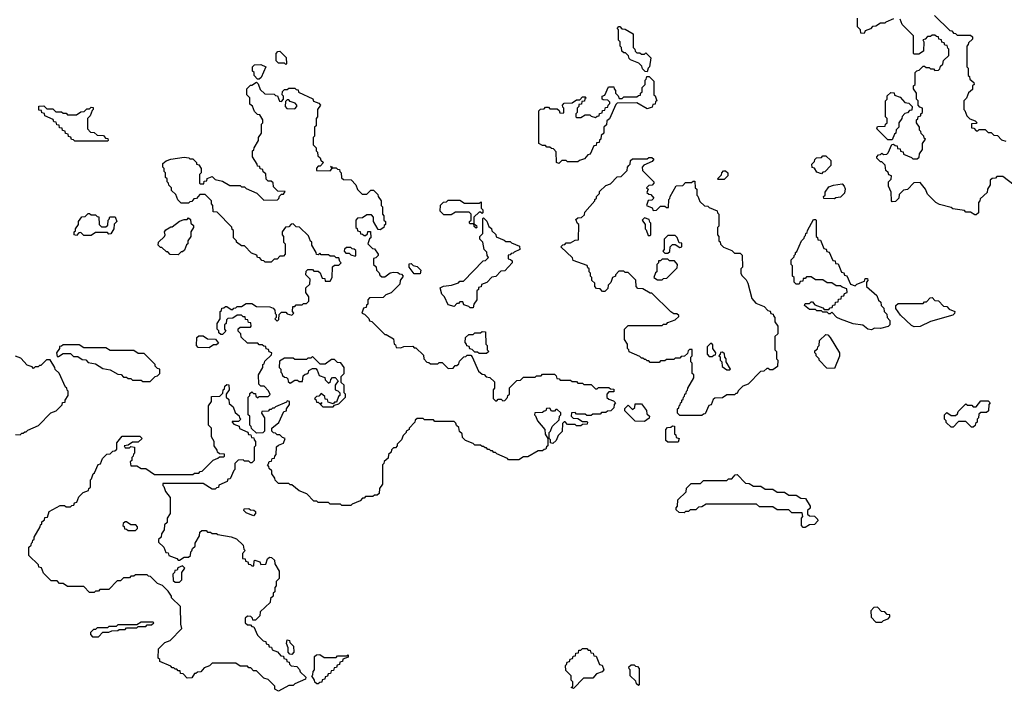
# Model space of a CAD drawing. Extents: x 2889633 to 3052318, y 540750 to 918690.
# Tile 377 of 656: x 2939061 to 2945735, y 789350 to 793904. Entities that reach past the tile are written whole.
import ezdxf

# ---------------------------------------------------------------- set-up
doc = ezdxf.new("R2010")
doc.units = 0

msp = doc.modelspace()

# ---------------------------------------------------------------- linework, layer by layer
at = {"layer": '0CON02XD'}
for points in [[(2944985, 793910), (2944931.7, 793888.3), (2944925, 793880), (2944895, 793880), (2944865, 793860), (2944841.7, 793858.3), (2944828.3, 793841.7), (2944791.7, 793828.3), (2944785, 793810), (2944761.7, 793811.7), (2944760, 793835), (2944740, 793855), (2944740, 793915)], [(2945545, 792580), (2945535, 792580), (2945505, 792600), (2945475, 792600), (2945465, 792610), (2945385, 792622.5), (2945375, 792630), (2945295, 792650), (2945270, 792665), (2945215, 792720), (2945200, 792755), (2945165, 792800), (2945121.7, 792798.3), (2945078.3, 792751.7), (2945051.7, 792748.3), (2945021.7, 792718.3), (2945020, 792695), (2944998.3, 792671.7), (2944975, 792670), (2944970, 792675), (2944967.5, 792735), (2944950, 792775), (2944950, 792805), (2944968.3, 792821.7), (2944970, 792845), (2944951.7, 792851.7), (2944948.3, 792868.3), (2944931.7, 792881.7), (2944928.3, 792918.3), (2944905, 792940), (2944895, 792940), (2944870, 792965), (2944870, 792975), (2944881.7, 792988.3), (2944895, 792990), (2944905, 793000), (2944915, 792990), (2944938.3, 792991.7), (2944948.3, 793001.7), (2944971.7, 793058.3), (2944985, 793060), (2944995, 793050), (2945008.3, 793048.3), (2945011.7, 793031.7), (2945028.3, 793028.3), (2945031.7, 793011.7), (2945048.3, 793008.3), (2945051.7, 792991.7), (2945105, 792970), (2945115, 792960), (2945145, 792960), (2945158.3, 792971.7), (2945160, 792995), (2945180, 793025), (2945180, 793065), (2945200, 793095), (2945191.7, 793101.7), (2945190, 793115), (2945171.7, 793131.7), (2945170, 793145), (2945160, 793155), (2945160, 793175), (2945140, 793205), (2945140, 793225), (2945148.3, 793231.7), (2945151.7, 793248.3), (2945168.3, 793251.7), (2945170, 793265), (2945180, 793275), (2945180, 793305), (2945161.7, 793311.7), (2945150, 793325), (2945150, 793355), (2945140, 793365), (2945140, 793405), (2945120, 793435), (2945120, 793455), (2945130, 793465), (2945130, 793545), (2945141.7, 793558.3), (2945158.3, 793561.7), (2945185, 793590), (2945195, 793590), (2945205, 793580), (2945225, 793580), (2945235, 793570), (2945255, 793570), (2945265, 793560), (2945288.3, 793561.7), (2945298.3, 793571.7), (2945301.7, 793588.3), (2945318.3, 793601.7), (2945321.7, 793628.3), (2945358.3, 793661.7), (2945360, 793705), (2945351.7, 793711.7), (2945348.3, 793728.3), (2945331.7, 793731.7), (2945328.3, 793748.3), (2945311.7, 793751.7), (2945308.3, 793768.3), (2945291.7, 793771.7), (2945288.3, 793788.3), (2945275, 793790), (2945265, 793800), (2945245, 793800), (2945235, 793790), (2945215, 793790), (2945198.3, 793771.7), (2945181.7, 793768.3), (2945190, 793755), (2945188.3, 793691.7), (2945155, 793670), (2945125, 793670), (2945120, 793675), (2945120, 793795), (2945041.7, 793871.7), (2945028.3, 793908.3)], [(2945261.7, 793931.7), (2945365, 793830), (2945378.3, 793828.3), (2945391.7, 793811.7), (2945405, 793810), (2945415, 793800), (2945505, 793800), (2945518.3, 793788.3), (2945518.3, 793771.7), (2945491.7, 793748.3), (2945490, 793735), (2945480, 793725), (2945480, 793585), (2945490, 793575), (2945490, 793525), (2945498.3, 793518.3), (2945501.7, 793501.7), (2945528.3, 793478.3), (2945530, 793465), (2945520, 793455), (2945518.3, 793431.7), (2945491.7, 793408.3), (2945478.3, 793371.7), (2945460, 793355), (2945460, 793295), (2945468.3, 793288.3), (2945481.7, 793251.7), (2945501.7, 793231.7), (2945538.3, 793218.3), (2945550, 793205), (2945545, 793200), (2945511.7, 793198.3), (2945511.7, 793171.7), (2945528.3, 793168.3), (2945545, 793150), (2945555, 793150), (2945565, 793160), (2945605, 793160), (2945625, 793140), (2945645, 793140), (2945665, 793120), (2945688.3, 793118.3), (2945715, 793090), (2945745, 793080)], [(2943315, 793550), (2943301.7, 793551.7), (2943281.7, 793571.7), (2943278.3, 793588.3), (2943258.3, 793608.3), (2943201.7, 793631.7), (2943191.7, 793641.7), (2943188.3, 793658.3), (2943168.3, 793678.3), (2943155, 793680), (2943141.7, 793691.7), (2943140, 793715), (2943130, 793725), (2943130, 793755), (2943120, 793765), (2943120, 793835), (2943110, 793845), (2943121.7, 793858.3), (2943128.3, 793858.3), (2943141.7, 793841.7), (2943165, 793840), (2943218.3, 793808.3), (2943220, 793715), (2943230, 793705), (2943231.7, 793691.7), (2943245, 793680), (2943265, 793680), (2943275, 793670), (2943295, 793670), (2943305, 793680), (2943340, 793645), (2943330, 793585), (2943320, 793575), (2943315, 793550)], [(2940865, 793600), (2940855, 793610), (2940815, 793610), (2940800, 793625), (2940800, 793675), (2940811.7, 793688.3), (2940825, 793690), (2940867, 793647), (2940870, 793605), (2940865, 793600)], [(2940685, 793500), (2940671.7, 793501.7), (2940650, 793525), (2940650, 793545), (2940640, 793555), (2940640, 793585), (2940653, 793597), (2940695, 793600), (2940730, 793585), (2940698.3, 793511.7), (2940685, 793500)], [(2942715, 792930), (2942700, 792935), (2942698.3, 793008.3), (2942678.3, 793028.3), (2942665, 793030), (2942655, 793040), (2942635, 793040), (2942625, 793050), (2942605, 793050), (2942580, 793065), (2942580, 793285), (2942591.7, 793298.3), (2942615, 793300), (2942625, 793310), (2942645, 793310), (2942655, 793300), (2942705, 793300), (2942718.3, 793288.3), (2942721.7, 793271.7), (2942745, 793270), (2942750, 793275), (2942750, 793305), (2942741.7, 793311.7), (2942740, 793325), (2942751.7, 793338.3), (2942805, 793340), (2942835, 793360), (2942858.3, 793361.7), (2942875, 793380), (2942895, 793380), (2942900, 793375), (2942891.7, 793368.3), (2942888.3, 793351.7), (2942871.7, 793348.3), (2942868.3, 793331.7), (2942851.7, 793328.3), (2942850, 793315), (2942840, 793305), (2942840, 793275), (2942830, 793265), (2942830, 793245), (2942835, 793240), (2942865, 793240), (2942895, 793260), (2942925, 793260), (2942935, 793250), (2942965, 793240), (2942975, 793250), (2942988.3, 793251.7), (2942991.7, 793268.3), (2943008.3, 793271.7), (2943011.7, 793288.3), (2943028.3, 793291.7), (2943031.7, 793308.3), (2943048.3, 793311.7), (2943050, 793325), (2943060, 793335), (2943060, 793345), (2943048.3, 793358.3), (2943015, 793360), (2943010, 793365), (2943010, 793385), (2943028.3, 793391.7), (2943051.7, 793448.3), (2943088.3, 793448.3), (2943090, 793435), (2943100, 793425), (2943100, 793405), (2943118.3, 793388.3), (2943125, 793370), (2943145, 793370), (2943155, 793380), (2943245, 793380), (2943255, 793390), (2943268.3, 793391.7), (2943270, 793405), (2943280, 793415), (2943280, 793445), (2943300, 793465), (2943300, 793495), (2943308.3, 793501.7), (2943311.7, 793518.3), (2943328.3, 793518.3), (2943358.3, 793488.3), (2943360, 793395), (2943368.3, 793388.3), (2943380, 793355), (2943371.7, 793348.3), (2943368.3, 793331.7), (2943351.7, 793328.3), (2943348.3, 793311.7), (2943315, 793300), (2943245, 793340), (2943111.7, 793338.3), (2943101.7, 793328.3), (2943058.3, 793231.7), (2943041.7, 793218.3), (2943038.3, 793191.7), (2943020, 793175), (2943020, 793135), (2943001.7, 793118.3), (2943000, 793095), (2942991.7, 793088.3), (2942988.3, 793071.7), (2942971.7, 793068.3), (2942968.3, 793051.7), (2942951.7, 793048.3), (2942928.3, 792991.7), (2942911.7, 792988.3), (2942888.3, 792961.7), (2942855, 792950), (2942845, 792940), (2942775, 792940), (2942765, 792950), (2942735, 792950), (2942715, 792930)], [(2941305, 790610), (2941245, 790610), (2941235, 790620), (2941165, 790620), (2941155, 790630), (2941085, 790630), (2941075, 790640), (2941055, 790640), (2941008.3, 790688.3), (2940955, 790710), (2940905, 790750), (2940895, 790750), (2940885, 790760), (2940815, 790760), (2940791.7, 790781.7), (2940790, 790795), (2940770, 790825), (2940770, 790845), (2940751.7, 790861.7), (2940750, 790875), (2940740, 790885), (2940748.3, 790891.7), (2940751.7, 790908.3), (2940768.3, 790911.7), (2940771.7, 790928.3), (2940788.3, 790931.7), (2940790, 790945), (2940800, 790955), (2940801.7, 791008.3), (2940815, 791020), (2940848.3, 791031.7), (2940860, 791065), (2940841.7, 791071.7), (2940825, 791090), (2940805, 791090), (2940795, 791100), (2940781.7, 791101.7), (2940770, 791115), (2940770, 791135), (2940818.3, 791171.7), (2940851.7, 791248.3), (2940868.3, 791251.7), (2940870, 791265), (2940890, 791295), (2940890, 791315), (2940875, 791320), (2940868.3, 791311.7), (2940795, 791280), (2940785, 791270), (2940775, 791270), (2940765, 791260), (2940755, 791260), (2940745, 791250), (2940701.7, 791248.3), (2940700, 791235), (2940720, 791205), (2940720, 791115), (2940708.3, 791101.7), (2940665, 791100), (2940631.7, 791131.7), (2940630, 791145), (2940620, 791155), (2940620, 791215), (2940610, 791225), (2940610, 791345), (2940620, 791355), (2940621.7, 791368.3), (2940635, 791380), (2940645, 791370), (2940658.3, 791368.3), (2940661.7, 791351.7), (2940675, 791340), (2940685, 791350), (2940745, 791350), (2940758.3, 791361.7), (2940748.3, 791388.3), (2940718.3, 791418.3), (2940695, 791420), (2940681.7, 791431.7), (2940680, 791495), (2940710, 791545), (2940710, 791565), (2940718.3, 791571.7), (2940721.7, 791588.3), (2940768.3, 791631.7), (2940770, 791645), (2940751.7, 791651.7), (2940748.3, 791668.3), (2940731.7, 791671.7), (2940728.3, 791688.3), (2940715, 791690), (2940705, 791700), (2940685, 791700), (2940675, 791710), (2940605, 791710), (2940561.7, 791751.7), (2940560, 791775), (2940541.7, 791791.7), (2940541.7, 791808.3), (2940555, 791820), (2940625, 791820), (2940630, 791825), (2940628.3, 791848.3), (2940611.7, 791851.7), (2940608.3, 791868.3), (2940591.7, 791871.7), (2940588.3, 791888.3), (2940575, 791890), (2940565, 791900), (2940535, 791900), (2940505, 791880), (2940471.7, 791878.3), (2940461.7, 791868.3), (2940460, 791845), (2940450, 791835), (2940450, 791805), (2940458.3, 791791.7), (2940435, 791770), (2940425, 791770), (2940411.7, 791781.7), (2940410, 791795), (2940400, 791805), (2940400, 791845), (2940420, 791875), (2940420, 791925), (2940428.3, 791931.7), (2940431.7, 791948.3), (2940445, 791950), (2940455, 791960), (2940465, 791960), (2940495, 791940), (2940505, 791940), (2940511.7, 791948.3), (2940525, 791950), (2940535, 791960), (2940565, 791960), (2940595, 791980), (2940635, 791980), (2940665, 791960), (2940757, 791957), (2940778.3, 791948.3), (2940790, 791935), (2940793, 791913), (2940800, 791905), (2940800, 791885), (2940790, 791875), (2940805, 791860), (2940818.3, 791871.7), (2940820, 791905), (2940835, 791920), (2940865, 791920), (2940875, 791910), (2940905, 791900), (2940920, 791915), (2940910, 791925), (2940911.7, 791958.3), (2940925, 791960), (2940935, 791970), (2940975, 791970), (2940985, 791980), (2941005, 791980), (2941020, 791995), (2941020, 792025), (2941000, 792055), (2941000, 792085), (2941028.3, 792111.7), (2941030, 792145), (2941000, 792175), (2941001.7, 792198.3), (2941015, 792210), (2941045, 792210), (2941055, 792200), (2941085, 792200), (2941098.3, 792188.3), (2941111.7, 792151.7), (2941128.3, 792148.3), (2941131.7, 792131.7), (2941165, 792130), (2941180, 792155), (2941181.7, 792228.3), (2941195, 792240), (2941225, 792240), (2941240, 792255), (2941230, 792265), (2941225, 792290), (2941205, 792290), (2941195, 792300), (2941165, 792300), (2941155, 792310), (2941105, 792310), (2941095, 792320), (2941085, 792310), (2941071.7, 792311.7), (2941070, 792325), (2941040, 792375), (2941040, 792395), (2941031.7, 792401.7), (2941018.3, 792438.3), (2940958.3, 792498.3), (2940935, 792500), (2940915, 792520), (2940901.7, 792518.3), (2940885, 792500), (2940861.7, 792498.3), (2940840, 792465), (2940840, 792445), (2940850, 792435), (2940850, 792395), (2940860, 792385), (2940860, 792315), (2940848.3, 792301.7), (2940825, 792300), (2940805, 792280), (2940785, 792280), (2940765, 792260), (2940725, 792260), (2940715, 792270), (2940701.7, 792271.7), (2940688.3, 792288.3), (2940671.7, 792291.7), (2940668.3, 792308.3), (2940631.7, 792321.7), (2940585, 792370), (2940565, 792370), (2940530, 792395), (2940530, 792405), (2940510, 792425), (2940510, 792475), (2940501.7, 792481.7), (2940498.3, 792498.3), (2940398.3, 792598.3), (2940371.7, 792601.7), (2940370, 792645), (2940360, 792655), (2940360, 792675), (2940318.3, 792718.3), (2940281.7, 792718.3), (2940258.3, 792691.7), (2940241.7, 792688.3), (2940228.3, 792671.7), (2940215, 792670), (2940205, 792660), (2940155, 792660), (2940131.7, 792681.7), (2940118.3, 792718.3), (2940090, 792745), (2940090, 792765), (2940071.7, 792781.7), (2940070, 792795), (2940060, 792805), (2940060, 792825), (2940050, 792835), (2940050, 792865), (2940040, 792875), (2940040, 792895), (2940030, 792905), (2940031.7, 792928.3), (2940053, 792947), (2940085, 792957.5), (2940175, 792972.5), (2940207, 792967), (2940215, 792960), (2940235, 792960), (2940250, 792945), (2940260, 792935), (2940260, 792925), (2940275, 792920), (2940290, 792895), (2940290, 792865), (2940280, 792855), (2940280, 792795), (2940285, 792790), (2940308.3, 792791.7), (2940311.7, 792808.3), (2940328.3, 792811.7), (2940331.7, 792828.3), (2940365, 792840), (2940385, 792820), (2940435, 792810), (2940485, 792780), (2940555, 792780), (2940565, 792770), (2940585, 792770), (2940595, 792760), (2940668.3, 792728.3), (2940715, 792680), (2940808.3, 792681.7), (2940818.3, 792691.7), (2940821.7, 792708.3), (2940835, 792720), (2940848.3, 792721.7), (2940860, 792740), (2940811.7, 792741.7), (2940781.7, 792771.7), (2940778.3, 792798.3), (2940765, 792810), (2940745, 792810), (2940731.7, 792821.7), (2940728.3, 792858.3), (2940711.7, 792871.7), (2940708.3, 792888.3), (2940691.7, 792891.7), (2940688.3, 792908.3), (2940671.7, 792911.7), (2940670, 792925), (2940640, 792975), (2940640, 793015), (2940648.3, 793021.7), (2940650, 793035), (2940680, 793085), (2940680, 793105), (2940700, 793135), (2940700, 793195), (2940710, 793205), (2940710, 793225), (2940688.3, 793258.3), (2940671.7, 793261.7), (2940651.7, 793281.7), (2940638.3, 793318.3), (2940621.7, 793331.7), (2940620, 793375), (2940600, 793395), (2940600, 793435), (2940625, 793460), (2940635, 793460), (2940665, 793480), (2940678.3, 793468.3), (2940691.7, 793431.7), (2940721.7, 793401.7), (2940785, 793400), (2940795, 793390), (2940808.3, 793388.3), (2940821.7, 793351.7), (2940835, 793350), (2940850, 793365), (2940850, 793385), (2940840, 793395), (2940841.7, 793418.3), (2940855, 793430), (2940875, 793430), (2940885, 793440), (2940925, 793440), (2940935, 793430), (2940948.3, 793428.3), (2940951.7, 793411.7), (2941048.3, 793368.3), (2941051.7, 793351.7), (2941088.3, 793338.3), (2941100, 793325), (2941080, 793295), (2941080, 793245), (2941070, 793235), (2941070, 793185), (2941060, 793175), (2941060, 793115), (2941050, 793105), (2941050, 793055), (2941070, 793035), (2941070, 793015), (2941080, 793005), (2941081.7, 792981.7), (2941098.3, 792968.3), (2941101.7, 792951.7), (2941120, 792935), (2941098.3, 792911.7), (2941085, 792910), (2941071.7, 792898.3), (2941071.7, 792881.7), (2941165, 792880), (2941180, 792895), (2941170, 792905), (2941175, 792910), (2941180, 792900), (2941205, 792900), (2941215, 792890), (2941228.3, 792888.3), (2941230, 792875), (2941240, 792865), (2941241.7, 792831.7), (2941255, 792820), (2941308.3, 792818.3), (2941340, 792785), (2941351.7, 792751.7), (2941381.7, 792721.7), (2941415, 792720), (2941441.7, 792748.3), (2941458.3, 792748.3), (2941488.3, 792718.3), (2941490, 792705), (2941510, 792675), (2941510, 792645), (2941520, 792635), (2941520, 792585), (2941530, 792575), (2941530, 792545), (2941540, 792535), (2941540, 792515), (2941531.7, 792508.3), (2941530, 792495)], [(2940925, 793300), (2940940, 793315), (2940940, 793325), (2940928.3, 793338.3), (2940895, 793350), (2940885, 793360), (2940875, 793360), (2940861.7, 793348.3), (2940860, 793315), (2940871.7, 793301.7), (2940925, 793300)], [(2944975, 793090), (2944945, 793090), (2944870, 793165), (2944875, 793180), (2944928.3, 793181.7), (2944930, 793195), (2944940, 793205), (2944940, 793235), (2944930, 793245), (2944930, 793355), (2944940, 793365), (2944941.7, 793388.3), (2944965, 793410), (2944988.3, 793408.3), (2944991.7, 793391.7), (2945028.3, 793378.3), (2945061.7, 793341.7), (2945088.3, 793338.3), (2945110, 793315), (2945108.3, 793291.7), (2945091.7, 793288.3), (2945078.3, 793271.7), (2945061.7, 793268.3), (2945041.7, 793248.3), (2945040, 793235), (2945020, 793205), (2945020, 793175), (2945001.7, 793158.3), (2945000, 793135), (2944991.7, 793128.3), (2944975, 793090)], [(2939655, 793080), (2939435, 793080), (2939425, 793090), (2939411.7, 793091.7), (2939408.3, 793108.3), (2939391.7, 793111.7), (2939388.3, 793128.3), (2939371.7, 793131.7), (2939368.3, 793148.3), (2939351.7, 793151.7), (2939348.3, 793168.3), (2939331.7, 793171.7), (2939328.3, 793188.3), (2939311.7, 793191.7), (2939308.3, 793208.3), (2939291.7, 793211.7), (2939288.3, 793228.3), (2939231.7, 793251.7), (2939228.3, 793268.3), (2939211.7, 793271.7), (2939208.3, 793288.3), (2939191.7, 793291.7), (2939191.7, 793318.3), (2939225, 793320), (2939245, 793300), (2939285, 793300), (2939305, 793280), (2939345, 793280), (2939355, 793270), (2939375, 793270), (2939385, 793260), (2939445, 793260), (2939475, 793280), (2939498.3, 793281.7), (2939515, 793300), (2939535, 793300), (2939545, 793310), (2939558.3, 793308.3), (2939560, 793295), (2939551.7, 793288.3), (2939538.3, 793251.7), (2939520, 793235), (2939520, 793165), (2939541.7, 793141.7), (2939565, 793140), (2939585, 793120), (2939628.3, 793118.3), (2939641.7, 793101.7), (2939658.3, 793098.3), (2939660, 793085), (2939655, 793080)], [(2943685, 791220), (2943535, 791220), (2943520, 791235), (2943520, 791265), (2943528.3, 791271.7), (2943530, 791285), (2943538.3, 791291.7), (2943540, 791305), (2943548.3, 791311.7), (2943550, 791325), (2943558.3, 791331.7), (2943560, 791345), (2943568.3, 791351.7), (2943570, 791365), (2943578.3, 791371.7), (2943580, 791385), (2943588.3, 791391.7), (2943590, 791405), (2943630, 791475), (2943630, 791495), (2943620, 791505), (2943620, 791575), (2943610, 791585), (2943610, 791615), (2943620, 791625), (2943618.3, 791668.3), (2943601.7, 791668.3), (2943591.7, 791658.3), (2943588.3, 791641.7), (2943568.3, 791621.7), (2943545, 791620), (2943535, 791610), (2943505, 791610), (2943495, 791600), (2943445, 791600), (2943435, 791590), (2943405, 791590), (2943395, 791580), (2943335, 791580), (2943325, 791590), (2943315, 791590), (2943305, 791600), (2943295, 791600), (2943285, 791610), (2943275, 791610), (2943265, 791620), (2943191.7, 791651.7), (2943190, 791665), (2943180, 791675), (2943180, 791705), (2943160, 791735), (2943160, 791805), (2943185, 791830), (2943415, 791830), (2943425, 791840), (2943445, 791840), (2943455, 791850), (2943505, 791870), (2943528.3, 791891.7), (2943528.3, 791898.3), (2943515, 791910), (2943495, 791910), (2943473.6, 791923.6), (2943345, 792050), (2943335, 792050), (2943285, 792080), (2943251.7, 792081.7), (2943240, 792095), (2943238.3, 792138.3), (2943185, 792190), (2943165, 792190), (2943155, 792200), (2943121.7, 792198.3), (2943100, 792175), (2943100, 792165), (2943080, 792155), (2943068.3, 792121.7), (2943050, 792105), (2943048.3, 792081.7), (2943028.3, 792061.7), (2943011.7, 792061.7), (2942995, 792080), (2942971.7, 792081.7), (2942960, 792095), (2942958.3, 792118.3), (2942940, 792135), (2942940, 792155), (2942930, 792165), (2942930, 792185), (2942920, 792195), (2942920, 792215), (2942911.7, 792221.7), (2942908.3, 792238.3), (2942811.7, 792271.7), (2942808.3, 792288.3), (2942730, 792365), (2942741.7, 792378.3), (2942755, 792380), (2942765, 792390), (2942795, 792390), (2942825, 792410), (2942848.3, 792411.7), (2942850, 792515), (2942841.7, 792521.7), (2942831.7, 792548.3), (2942845, 792560), (2942868.3, 792561.7), (2942888.3, 792581.7), (2942891.7, 792598.3), (2942960, 792675), (2942960, 792685), (2942970, 792695), (2942970, 792705), (2942990, 792725), (2942991.7, 792738.3), (2943035, 792780), (2943065, 792790), (2943111.7, 792838.3), (2943138.3, 792841.7), (2943178.3, 792881.7), (2943180, 792905), (2943190, 792915), (2943200, 792925), (2943201.7, 792948.3), (2943215, 792960), (2943315, 792960), (2943325, 792970), (2943345, 792970), (2943358.3, 792958.3), (2943348.3, 792941.7), (2943291.7, 792918.3), (2943280, 792905), (2943281.7, 792881.7), (2943360, 792805), (2943360, 792795), (2943348.3, 792781.7), (2943325, 792780), (2943310, 792765), (2943320, 792755), (2943311.7, 792731.7), (2943325, 792720), (2943338.3, 792718.3), (2943360, 792695), (2943345, 792680), (2943321.7, 792678.3), (2943310, 792645), (2943348.3, 792628.3), (2943355, 792610), (2943378.3, 792611.7), (2943405, 792640), (2943435, 792640), (2943445, 792630), (2943458.3, 792631.7), (2943460, 792685), (2943468.3, 792691.7), (2943470, 792705), (2943511.7, 792778.3), (2943555, 792780), (2943575, 792800), (2943615, 792800), (2943625, 792810), (2943638.3, 792808.3), (2943640, 792765), (2943650, 792755), (2943650, 792715), (2943658.3, 792708.3), (2943671.7, 792671.7), (2943701.7, 792641.7), (2943725, 792640), (2943735, 792630), (2943788.3, 792608.3), (2943790, 792595), (2943800, 792585), (2943800, 792505), (2943790, 792495), (2943790, 792445), (2943800, 792435), (2943800, 792405), (2943808.3, 792398.3), (2943811.7, 792381.7), (2943831.7, 792361.7), (2943888.3, 792338.3), (2943905, 792320), (2943945, 792320), (2943958.3, 792308.3), (2943960, 792225), (2943950, 792215), (2943950, 792185), (2943955, 792170), (2943985, 792140), (2943997, 792117), (2944023, 792013), (2944051.7, 791981.7), (2944108.3, 791958.3), (2944131.7, 791931.7), (2944148.3, 791928.3), (2944151.7, 791911.7), (2944168.3, 791908.3), (2944170, 791895), (2944180, 791885), (2944180, 791855), (2944200, 791825), (2944200, 791775), (2944180, 791755), (2944180, 791665), (2944190, 791655), (2944190, 791605), (2944200, 791595), (2944198.3, 791551.7), (2944165, 791530), (2944145, 791530), (2944135, 791540), (2944125, 791540), (2944105, 791520), (2944081.7, 791518.3), (2943998.3, 791431.7), (2943961.7, 791418.3), (2943931.7, 791388.3), (2943925, 791370), (2943915, 791370), (2943905, 791360), (2943855, 791360), (2943825, 791340), (2943771.7, 791338.3), (2943761.7, 791328.3), (2943748.3, 791291.7), (2943731.7, 791288.3), (2943708.3, 791231.7), (2943695, 791230), (2943685, 791220)], [(2944495, 792860), (2944465, 792870), (2944448.3, 792898.3), (2944431.7, 792901.7), (2944430, 792925), (2944448.3, 792941.7), (2944450, 792955), (2944461.7, 792968.3), (2944495, 792970), (2944505, 792980), (2944525, 792980), (2944558.3, 792948.3), (2944560, 792915), (2944518.3, 792871.7), (2944505, 792870), (2944495, 792860)], [(2943835, 792820), (2943795, 792820), (2943790, 792825), (2943818.3, 792851.7), (2943820, 792865), (2943831.7, 792878.3), (2943845, 792880), (2943860, 792865), (2943860, 792845), (2943835, 792820)], [(2945801.7, 792781.7), (2945725, 792840), (2945685, 792840), (2945675, 792830), (2945651.7, 792828.3), (2945640, 792815), (2945640, 792785), (2945620, 792755), (2945618.3, 792731.7), (2945571.7, 792688.3), (2945570, 792675), (2945560, 792665), (2945560, 792595), (2945545, 792580)], [(2944585, 792690), (2944511.7, 792691.7), (2944510, 792705), (2944520, 792715), (2944520, 792735), (2944545, 792770), (2944578.3, 792781.7), (2944635, 792790), (2944650, 792775), (2944657, 792757), (2944651.7, 792728.3), (2944625, 792700), (2944593, 792697), (2944585, 792690)], [(2942155, 792490), (2942141.7, 792501.7), (2942140, 792520), (2942115, 792520), (2942110, 792525), (2942110, 792535), (2942120, 792545), (2942120, 792585), (2942108.3, 792598.3), (2942015, 792600), (2941985, 792580), (2941935, 792580), (2941910, 792605), (2941913, 792647), (2941933, 792667), (2941955, 792670), (2941965, 792680), (2942045, 792680), (2942075, 792660), (2942175, 792660), (2942188.3, 792668.3), (2942190, 792625), (2942200, 792615), (2942200, 792595), (2942195, 792590), (2942185, 792600), (2942175, 792600), (2942140, 792565), (2942140, 792520), (2942158.3, 792508.3), (2942160, 792495), (2942155, 792490)], [(2939545, 792440), (2939495, 792440), (2939475, 792460), (2939461.7, 792458.3), (2939445, 792440), (2939430, 792445), (2939430, 792465), (2939438.3, 792471.7), (2939440, 792485), (2939460, 792515), (2939460, 792535), (2939481.7, 792568.3), (2939505, 792570), (2939525, 792590), (2939535, 792590), (2939545, 792580), (2939575, 792580), (2939585, 792570), (2939598.3, 792568.3), (2939600, 792515), (2939615, 792500), (2939645, 792500), (2939658.3, 792511.7), (2939660, 792545), (2939668.3, 792551.7), (2939671.7, 792568.3), (2939708.3, 792568.3), (2939720, 792535), (2939701.7, 792518.3), (2939700, 792485), (2939678.3, 792451.7), (2939665, 792450), (2939655, 792460), (2939575, 792460), (2939545, 792440)], [(2940135, 792310), (2940081.7, 792311.7), (2940065, 792330), (2940055, 792330), (2940025, 792360), (2940015, 792360), (2940000, 792375), (2940002.5, 792395), (2940042.5, 792435), (2940047.5, 792445), (2940042.5, 792465), (2940051.7, 792478.3), (2940085, 792500), (2940095, 792500), (2940143, 792537), (2940175, 792550), (2940195, 792550), (2940205, 792560), (2940218.3, 792548.3), (2940220, 792525), (2940238.3, 792508.3), (2940240, 792495), (2940220, 792465), (2940220, 792435), (2940200, 792405), (2940200, 792385), (2940191.7, 792378.3), (2940178.3, 792341.7), (2940165, 792330), (2940155, 792330), (2940135, 792310)], [(2941530, 792495), (2941505, 792480), (2941491.7, 792481.7), (2941460, 792535), (2941460, 792565), (2941445, 792580), (2941415, 792580), (2941385, 792560), (2941351.7, 792558.3), (2941340, 792545), (2941340, 792495), (2941348.3, 792488.3), (2941351.7, 792471.7), (2941368.3, 792468.3), (2941371.7, 792451.7), (2941385, 792450), (2941395, 792440), (2941405, 792440), (2941418.3, 792451.7), (2941421.7, 792468.3), (2941438.3, 792468.3), (2941440, 792425), (2941431.7, 792418.3), (2941420, 792385), (2941451.7, 792351.7), (2941465, 792350), (2941490, 792315), (2941490, 792305), (2941475, 792290), (2941460, 792285), (2941460, 792245), (2941478.3, 792228.3), (2941480, 792205), (2941498.3, 792188.3), (2941501.7, 792171.7), (2941515, 792160), (2941535, 792160), (2941573, 792187), (2941595, 792192.5), (2941625, 792190), (2941635, 792180), (2941648.3, 792178.3), (2941660, 792165), (2941640, 792135), (2941638.3, 792111.7), (2941578.3, 792051.7), (2941541.7, 792038.3), (2941525, 792020), (2941431.7, 792018.3), (2941420, 792005), (2941420, 791975), (2941411.7, 791968.3), (2941408.3, 791951.7), (2941391.7, 791948.3), (2941380, 791915), (2941398.3, 791908.3), (2941428.3, 791878.3), (2941431.7, 791861.7), (2941448.3, 791858.3), (2941535, 791770), (2941545, 791770), (2941595, 791740), (2941600, 791705), (2941608.3, 791698.3), (2941611.7, 791681.7), (2941645, 791680), (2941665, 791687.5), (2941725, 791690), (2941735, 791680), (2941745, 791680), (2941798.3, 791628.3), (2941800, 791605), (2941821.7, 791581.7), (2941835, 791580), (2941845, 791570), (2941895, 791570), (2941905, 791580), (2941925, 791580), (2941965, 791540), (2941998.3, 791541.7), (2942011.7, 791558.3), (2942025, 791560), (2942038.3, 791571.7), (2942041.7, 791588.3), (2942071.7, 791618.3), (2942085, 791620), (2942095, 791630), (2942118.3, 791628.3), (2942128.3, 791618.3), (2942171.7, 791521.7), (2942195, 791500), (2942208.3, 791498.3), (2942221.7, 791481.7), (2942248.3, 791478.3), (2942278.3, 791448.3), (2942280, 791405), (2942270, 791395), (2942270, 791335), (2942285, 791320), (2942295, 791320), (2942305, 791330), (2942325, 791330), (2942335, 791320), (2942348.3, 791321.7), (2942368.3, 791341.7), (2942370, 791355), (2942380, 791365), (2942381.7, 791408.3), (2942431.7, 791458.3), (2942455, 791460), (2942475, 791480), (2942555, 791480), (2942565, 791490), (2942595, 791490), (2942605, 791500), (2942685, 791500), (2942698.3, 791488.3), (2942701.7, 791471.7), (2942718.3, 791468.3), (2942725, 791460), (2942795, 791460), (2942805, 791450), (2942835, 791450), (2942845, 791440), (2942875, 791440), (2942885, 791430), (2942935, 791430), (2942965, 791400), (2942975, 791400), (2942985, 791410), (2943055, 791410), (2943065, 791400), (2943088.3, 791398.3), (2943088.3, 791381.7), (2943055, 791380), (2943040, 791365), (2943041.7, 791341.7), (2943055, 791330), (2943085, 791320), (2943100, 791305), (2943090, 791295), (2943088.3, 791271.7), (2943068.3, 791251.7), (2943045, 791250), (2943035, 791240), (2943005, 791240), (2942995, 791230), (2942945, 791230), (2942935, 791220), (2942905, 791220), (2942895, 791230), (2942835, 791230), (2942825, 791240), (2942801.7, 791238.3), (2942800, 791215), (2942811.7, 791201.7), (2942845, 791200), (2942875, 791180), (2942905, 791180), (2942910, 791175), (2942908.3, 791161.7), (2942875, 791160), (2942865, 791150), (2942835, 791150), (2942825, 791160), (2942775, 791160), (2942758.3, 791178.3), (2942751.7, 791178.3), (2942740, 791165), (2942738.3, 791111.7), (2942710, 791085), (2942698.3, 791051.7), (2942675, 791030), (2942660, 791035), (2942660, 791055), (2942650, 791065), (2942650, 791105), (2942660, 791115), (2942670, 791145), (2942718.3, 791191.7), (2942720, 791215), (2942730, 791225), (2942728.3, 791238.3), (2942705, 791260), (2942695, 791260), (2942685, 791250), (2942665, 791250), (2942655, 791270), (2942631.7, 791268.3), (2942628.3, 791251.7), (2942615, 791250), (2942605, 791240), (2942551.7, 791238.3), (2942550, 791225), (2942558.3, 791218.3), (2942570, 791185), (2942620, 791125), (2942623, 791093), (2942640, 791065), (2942640, 791015), (2942631.7, 791008.3), (2942628.3, 790991.7), (2942615, 790990), (2942605, 790980), (2942575, 790980), (2942505, 790940), (2942475, 790940), (2942445, 790920), (2942375, 790920), (2942368.3, 790928.3), (2942295, 790960), (2942285, 790970), (2942275, 790970), (2942265, 790980), (2942255, 790980), (2942245, 790990), (2942235, 790990), (2942225, 791000), (2942215, 791000), (2942205, 791010), (2942195, 791010), (2942185, 791020), (2942145, 791020), (2942135, 791030), (2942081.7, 791051.7), (2942061.7, 791071.7), (2942060, 791095), (2942041.7, 791111.7), (2942038.3, 791138.3), (2942021.7, 791151.7), (2942018.3, 791168.3), (2942005, 791180), (2941875, 791180), (2941865, 791190), (2941805, 791190), (2941795, 791200), (2941755, 791200), (2941741.7, 791188.3), (2941740, 791175), (2941700, 791135), (2941700, 791125), (2941680, 791115), (2941680, 791105), (2941660, 791085), (2941650, 791055), (2941620, 791025), (2941620, 791015), (2941608.3, 791001.7), (2941595, 791000), (2941581.7, 790988.3), (2941578.3, 790971.7), (2941560, 790955), (2941558.3, 790931.7), (2941531.7, 790908.3), (2941530, 790895), (2941520, 790885), (2941520, 790755), (2941500, 790725), (2941498.3, 790691.7), (2941485, 790680), (2941465, 790680), (2941455, 790670), (2941405, 790670), (2941395, 790660), (2941385, 790660), (2941368.3, 790641.7), (2941315, 790620), (2941305, 790610)], [(2942135, 791950), (2942115, 791950), (2942105, 791960), (2942071.7, 791971.7), (2942065, 791990), (2942045, 791990), (2942035, 791980), (2942025, 791980), (2942005, 791960), (2941965, 791970), (2941940, 792025), (2941923, 792043), (2941910, 792085), (2941933, 792097), (2941987, 792103), (2942035, 792120), (2942045, 792130), (2942068.3, 792131.7), (2942201.7, 792268.3), (2942218.3, 792271.7), (2942238.3, 792291.7), (2942230, 792305), (2942228.3, 792328.3), (2942210, 792345), (2942200, 792395), (2942180, 792415), (2942180, 792435), (2942200, 792455), (2942200, 792555), (2942205, 792560), (2942228.3, 792538.3), (2942241.7, 792501.7), (2942258.3, 792488.3), (2942261.7, 792471.7), (2942288.3, 792448.3), (2942291.7, 792431.7), (2942345, 792410), (2942355, 792400), (2942385, 792400), (2942395, 792390), (2942448.3, 792368.3), (2942450, 792345), (2942411.7, 792328.3), (2942405, 792320), (2942391.7, 792318.3), (2942385, 792310), (2942371.7, 792308.3), (2942371.7, 792281.7), (2942388.3, 792278.3), (2942398.3, 792268.3), (2942400, 792255), (2942348.3, 792201.7), (2942321.7, 792198.3), (2942288.3, 792161.7), (2942261.7, 792158.3), (2942228.3, 792121.7), (2942191.7, 792108.3), (2942188.3, 792091.7), (2942171.7, 792088.3), (2942170, 792075), (2942160, 792065), (2942160, 792005), (2942140, 791975), (2942135, 791950)], [(2943335, 792440), (2943340, 792445), (2943340, 792525), (2943331.7, 792531.7), (2943328.3, 792548.3), (2943295, 792560), (2943280, 792545), (2943300, 792515), (2943300, 792485), (2943308.3, 792478.3), (2943321.7, 792441.7), (2943335, 792440)], [(2944835, 791800), (2944810, 791805), (2944775, 791832.5), (2944710.7, 791840.7), (2944625, 791872.5), (2944600, 791885), (2944565, 791920), (2944555, 791910), (2944545, 791910), (2944535, 791920), (2944505, 791920), (2944495, 791930), (2944465, 791930), (2944455, 791940), (2944415, 791940), (2944380, 791965), (2944385, 791980), (2944415, 791980), (2944425, 791990), (2944435, 791990), (2944451.7, 791971.7), (2944505, 791950), (2944515, 791940), (2944545, 791940), (2944555, 791950), (2944568.3, 791951.7), (2944571.7, 791968.3), (2944588.3, 791971.7), (2944591.7, 791988.3), (2944608.3, 791991.7), (2944611.7, 792008.3), (2944628.3, 792011.7), (2944631.7, 792028.3), (2944648.3, 792031.7), (2944651.7, 792048.3), (2944670, 792055), (2944668.3, 792078.3), (2944635, 792090), (2944625, 792100), (2944595, 792100), (2944565, 792120), (2944535, 792120), (2944505, 792140), (2944455, 792140), (2944425, 792160), (2944395, 792160), (2944385, 792150), (2944371.7, 792148.3), (2944368.3, 792131.7), (2944351.7, 792128.3), (2944345, 792110), (2944325, 792110), (2944310, 792125), (2944310, 792155), (2944300, 792165), (2944300, 792235), (2944290, 792245), (2944290, 792275), (2944310, 792295), (2944310, 792305), (2944320, 792315), (2944320, 792325), (2944328.3, 792331.7), (2944360, 792405), (2944378.3, 792421.7), (2944380, 792435), (2944388.3, 792441.7), (2944390, 792455), (2944398.3, 792461.7), (2944400, 792475), (2944441.7, 792548.3), (2944455, 792550), (2944460, 792545), (2944460, 792435), (2944468.3, 792428.3), (2944471.7, 792411.7), (2944488.3, 792408.3), (2944511.7, 792351.7), (2944528.3, 792348.3), (2944531.7, 792331.7), (2944548.3, 792328.3), (2944571.7, 792271.7), (2944588.3, 792268.3), (2944591.7, 792251.7), (2944608.3, 792248.3), (2944631.7, 792191.7), (2944648.3, 792188.3), (2944651.7, 792171.7), (2944668.3, 792168.3), (2944691.7, 792111.7), (2944725, 792100), (2944735, 792110), (2944788.3, 792131.7), (2944791.7, 792148.3), (2944808.3, 792148.3), (2944810, 792135), (2944800, 792125), (2944800, 792095), (2944870, 792035), (2944881.7, 792001.7), (2944898.3, 791988.3), (2944900, 791965), (2944918.3, 791948.3), (2944920, 791925), (2944938.3, 791908.3), (2944940, 791885), (2944960, 791865), (2944960, 791835), (2944947, 791823), (2944895, 791810), (2944855, 791812.5), (2944835, 791800)], [(2943455, 792320), (2943468.3, 792331.7), (2943470, 792365), (2943485, 792380), (2943505, 792380), (2943535, 792360), (2943550, 792365), (2943548.3, 792388.3), (2943531.7, 792391.7), (2943518.3, 792428.3), (2943505, 792440), (2943455, 792440), (2943430, 792415), (2943430, 792345), (2943420, 792335), (2943435, 792320), (2943455, 792320)], [(2941335, 792300), (2941340, 792305), (2941340, 792340), (2941328.3, 792348.3), (2941315, 792350), (2941305, 792360), (2941275, 792360), (2941261.7, 792348.3), (2941260, 792335), (2941271.7, 792321.7), (2941295, 792320), (2941305, 792310), (2941335, 792300)], [(2941775, 792180), (2941735, 792180), (2941700, 792225), (2941701.7, 792248.3), (2941715, 792250), (2941728.3, 792238.3), (2941755, 792230), (2941780, 792205), (2941775, 792180)], [(2943415, 792140), (2943425, 792150), (2943448.3, 792151.7), (2943518.3, 792221.7), (2943520, 792245), (2943498.3, 792268.3), (2943465, 792270), (2943455, 792280), (2943415, 792280), (2943405, 792270), (2943391.7, 792268.3), (2943390, 792255), (2943380, 792245), (2943380, 792195), (2943371.7, 792188.3), (2943360, 792155), (2943385, 792140), (2943415, 792140)], [(2945125, 791822.5), (2945105, 791830), (2945031.7, 791901.7), (2945000, 791945), (2945000, 791965), (2945015, 791980), (2945185, 791980), (2945195, 791990), (2945208.3, 791991.7), (2945231.7, 792018.3), (2945245, 792020), (2945265, 792000), (2945288.3, 791998.3), (2945321.7, 791961.7), (2945345, 791960), (2945361.7, 791941.7), (2945400, 791925), (2945398.3, 791911.7), (2945385, 791900), (2945235, 791857.5), (2945165, 791823.3), (2945125, 791822.5)], [(2940345, 791680), (2940271.7, 791681.7), (2940260, 791695), (2940261.7, 791748.3), (2940275, 791760), (2940305, 791760), (2940335, 791740), (2940388.3, 791738.3), (2940408.3, 791711.7), (2940395, 791700), (2940375, 791700), (2940345, 791680)], [(2942225, 791640), (2942175, 791640), (2942165, 791650), (2942145, 791650), (2942128.3, 791668.3), (2942111.7, 791671.7), (2942108.3, 791688.3), (2942091.7, 791691.7), (2942090, 791705), (2942080, 791715), (2942081.7, 791748.3), (2942105, 791770), (2942135, 791770), (2942145, 791780), (2942185, 791780), (2942195, 791790), (2942218.3, 791788.3), (2942220, 791705), (2942230, 791695), (2942230, 791665), (2942240, 791655), (2942225, 791640)], [(2944585, 791540), (2944531.7, 791541.7), (2944480, 791595), (2944480, 791605), (2944460, 791625), (2944460, 791635), (2944450, 791645), (2944451.7, 791658.3), (2944468.3, 791671.7), (2944470, 791685), (2944480, 791695), (2944481.7, 791728.3), (2944525, 791770), (2944538.3, 791768.3), (2944555, 791750), (2944617.5, 791645), (2944617, 791623), (2944585, 791540)], [(2939945, 791450), (2939980, 791485), (2939995, 791490), (2940010, 791505), (2940010, 791535), (2939995, 791540), (2939980, 791555), (2939980, 791565), (2939905, 791640), (2939865, 791640), (2939835, 791660), (2939675, 791660), (2939645, 791680), (2939495, 791680), (2939465, 791700), (2939355, 791700), (2939345, 791690), (2939331.7, 791688.3), (2939330, 791675), (2939310, 791645), (2939315, 791620), (2939325, 791620), (2939355, 791640), (2939405, 791640), (2939425, 791620), (2939455, 791620), (2939485, 791600), (2939508.3, 791598.3), (2939525, 791580), (2939575, 791570), (2939625, 791540), (2939675, 791530), (2939725, 791500), (2939748.3, 791498.3), (2939765, 791480), (2939785, 791480), (2939795, 791470), (2939815, 791470), (2939825, 791460), (2939885, 791460), (2939895, 791450), (2939945, 791450)], [(2943755, 791620), (2943765, 791630), (2943778.3, 791631.7), (2943780, 791645), (2943760, 791675), (2943758.3, 791698.3), (2943745, 791710), (2943720, 791685), (2943720, 791635), (2943735, 791620), (2943755, 791620)], [(2943875, 791530), (2943880, 791535), (2943850, 791585), (2943850, 791605), (2943840, 791615), (2943838.3, 791638.3), (2943825, 791650), (2943811.7, 791648.3), (2943810, 791635), (2943800, 791625), (2943808.3, 791618.3), (2943810, 791595), (2943820, 791585), (2943821.7, 791551.7), (2943855, 791530), (2943875, 791530)], [(2939065, 791090), (2939075, 791100), (2939085, 791100), (2939095, 791110), (2939105, 791110), (2939115, 791120), (2939188.3, 791151.7), (2939271.7, 791238.3), (2939308.3, 791251.7), (2939348.3, 791291.7), (2939351.7, 791308.3), (2939368.3, 791311.7), (2939370, 791325), (2939390, 791355), (2939390, 791385), (2939381.7, 791391.7), (2939380, 791405), (2939371.7, 791411.7), (2939328.3, 791508.3), (2939301.7, 791531.7), (2939300, 791545), (2939268.3, 791598.3), (2939241.7, 791598.3), (2939205, 791560), (2939195, 791560), (2939185, 791550), (2939165, 791550), (2939155, 791540), (2939145, 791550), (2939111.7, 791561.7), (2939068.3, 791608.3), (2939031.7, 791621.7)], [(2941185, 791280), (2941195, 791290), (2941225, 791300), (2941270, 791345), (2941270, 791365), (2941260, 791375), (2941260, 791425), (2941240, 791445), (2941240, 791485), (2941260, 791505), (2941260, 791545), (2941238.3, 791578.3), (2941215, 791580), (2941195, 791600), (2941175, 791600), (2941131.7, 791568.3), (2941098.3, 791568.3), (2941045, 791620), (2941035, 791610), (2941015, 791610), (2941005, 791600), (2940925, 791600), (2940915, 791610), (2940855, 791610), (2940821.7, 791588.3), (2940820, 791545), (2940830, 791535), (2940830, 791515), (2940838.3, 791508.3), (2940841.7, 791491.7), (2940855, 791480), (2940868.3, 791478.3), (2940878.3, 791468.3), (2940881.7, 791451.7), (2940895, 791440), (2940925, 791460), (2940945, 791460), (2940955, 791450), (2940978.3, 791451.7), (2940981.7, 791488.3), (2940995, 791500), (2941008.3, 791501.7), (2941018.3, 791511.7), (2941020, 791525), (2941045, 791540), (2941068.3, 791538.3), (2941078.3, 791528.3), (2941091.7, 791491.7), (2941128.3, 791478.3), (2941131.7, 791461.7), (2941155, 791440), (2941168.3, 791451.7), (2941170, 791465), (2941181.7, 791478.3), (2941198.3, 791478.3), (2941220, 791455), (2941200, 791425), (2941200, 791395), (2941218.3, 791388.3), (2941230, 791375), (2941230, 791355), (2941221.7, 791348.3), (2941208.3, 791311.7), (2941195, 791310), (2941185, 791300), (2941151.7, 791311.7), (2941148.3, 791328.3), (2941131.7, 791331.7), (2941128.3, 791348.3), (2941105, 791370), (2941088.3, 791351.7), (2941071.7, 791348.3), (2941060, 791335), (2941068.3, 791328.3), (2941071.7, 791311.7), (2941085, 791310), (2941095, 791300), (2941108.3, 791308.3), (2941100, 791295), (2941115, 791280), (2941185, 791280)], [(2940815, 789350), (2940790, 789365), (2940790, 789385), (2940745, 789430), (2940715, 789440), (2940665, 789490), (2940645, 789490), (2940628.3, 789508.3), (2940615, 789510), (2940605, 789520), (2940555, 789520), (2940525, 789540), (2940365, 789540), (2940348.3, 789521.7), (2940311.7, 789508.3), (2940288.3, 789481.7), (2940265, 789480), (2940255, 789470), (2940245, 789470), (2940228.3, 789441.7), (2940195, 789440), (2940168.3, 789468.3), (2940151.7, 789471.7), (2940148.3, 789488.3), (2940135, 789490), (2940125, 789500), (2940115, 789500), (2940105, 789510), (2940095, 789510), (2940085, 789520), (2940011.7, 789551.7), (2940010, 789565), (2940000, 789575), (2940001.7, 789638.3), (2940045, 789680), (2940080, 789695), (2940160, 789775), (2940152.5, 789805), (2940150, 789925), (2940090, 789985), (2940090, 789995), (2940068.3, 790028.3), (2940028.3, 790068.3), (2939995, 790080), (2939948.3, 790128.3), (2939935, 790130), (2939925, 790140), (2939845, 790140), (2939835, 790130), (2939815, 790130), (2939805, 790120), (2939765, 790120), (2939745, 790100), (2939721.7, 790098.3), (2939665, 790040), (2939605, 790040), (2939595, 790030), (2939575, 790030), (2939565, 790020), (2939535, 790020), (2939495, 790060), (2939385, 790060), (2939355, 790080), (2939331.7, 790081.7), (2939315, 790100), (2939275, 790100), (2939221.7, 790151.7), (2939208.3, 790188.3), (2939191.7, 790191.7), (2939188.3, 790208.3), (2939121.7, 790271.7), (2939121.7, 790328.3), (2939138.3, 790341.7), (2939140, 790355), (2939148.3, 790361.7), (2939150, 790375), (2939158.3, 790381.7), (2939160, 790395), (2939200, 790465), (2939201.7, 790478.3), (2939210, 790485), (2939211.7, 790498.3), (2939228.3, 790511.7), (2939231.7, 790528.3), (2939248.3, 790531.7), (2939261.7, 790568.3), (2939335, 790610), (2939365, 790610), (2939375, 790600), (2939405, 790600), (2939415, 790610), (2939428.3, 790611.7), (2939431.7, 790628.3), (2939448.3, 790631.7), (2939461.7, 790668.3), (2939491.7, 790698.3), (2939528.3, 790711.7), (2939530, 790725), (2939540, 790735), (2939540, 790785), (2939548.3, 790791.7), (2939560, 790825), (2939568.3, 790831.7), (2939591.7, 790888.3), (2939608.3, 790891.7), (2939621.7, 790928.3), (2939651.7, 790958.3), (2939675, 790960), (2939691.7, 790978.3), (2939705, 790980), (2939718.3, 790991.7), (2939720, 791035), (2939755, 791080), (2939875, 791080), (2939890, 791065), (2939865, 791040), (2939825, 791040), (2939795, 791020), (2939770, 791015), (2939775, 791000), (2939805, 791000), (2939815, 791010), (2939840, 791005), (2939840, 790965), (2939831.7, 790958.3), (2939830, 790945), (2939820, 790935), (2939820, 790915), (2939810, 790905), (2939815, 790880), (2939855, 790880), (2939885, 790860), (2939915, 790860), (2939975, 790820), (2940235, 790820), (2940245, 790830), (2940275, 790830), (2940285, 790840), (2940298.3, 790841.7), (2940371.7, 790918.3), (2940405, 790930), (2940415, 790940), (2940445, 790940), (2940450, 790945), (2940448.3, 790958.3), (2940415, 790960), (2940401.7, 790971.7), (2940400, 790985), (2940380, 791015), (2940380, 791045), (2940360, 791075), (2940360, 791135), (2940340, 791155), (2940340, 791285), (2940360, 791315), (2940361.7, 791348.3), (2940418.3, 791351.7), (2940438.3, 791371.7), (2940440, 791395), (2940448.3, 791401.7), (2940451.7, 791418.3), (2940465, 791430), (2940478.3, 791428.3), (2940480, 791395), (2940460, 791365), (2940460, 791345), (2940478.3, 791328.3), (2940481.7, 791301.7), (2940508.3, 791278.3), (2940521.7, 791241.7), (2940548.3, 791218.3), (2940550, 791205), (2940560, 791195), (2940545, 791180), (2940500, 791180), (2940500, 791175), (2940511.7, 791161.7), (2940548.3, 791148.3), (2940551.7, 791131.7), (2940608.3, 791108.3), (2940611.7, 791091.7), (2940628.3, 791088.3), (2940631.7, 791071.7), (2940648.3, 791068.3), (2940650, 791055), (2940660, 791045), (2940660, 791015), (2940650, 791005), (2940650, 790915), (2940635, 790900), (2940625, 790900), (2940615, 790910), (2940585, 790910), (2940575, 790920), (2940541.7, 790918.3), (2940520, 790895), (2940520, 790855), (2940511.7, 790848.3), (2940488.3, 790791.7), (2940471.7, 790788.3), (2940468.3, 790771.7), (2940411.7, 790748.3), (2940408.3, 790731.7), (2940395, 790730), (2940385, 790720), (2940365, 790720), (2940305, 790760), (2940031.7, 790758.3), (2940030, 790745), (2940038.3, 790738.3), (2940050, 790705), (2940080, 790665), (2940080, 790555), (2940060, 790525), (2940060, 790495), (2940041.7, 790478.3), (2940040, 790445), (2940021.7, 790418.3), (2940020, 790395), (2940001.7, 790378.3), (2940001.7, 790361.7), (2940038.3, 790328.3), (2940051.7, 790291.7), (2940068.3, 790288.3), (2940071.7, 790271.7), (2940125, 790250), (2940135, 790240), (2940145, 790240), (2940175, 790260), (2940205, 790260), (2940218.3, 790271.7), (2940220, 790295), (2940228.3, 790301.7), (2940231.7, 790318.3), (2940250, 790335), (2940250, 790355), (2940280, 790405), (2940281.7, 790428.3), (2940295, 790440), (2940325, 790440), (2940335, 790430), (2940355, 790430), (2940365, 790420), (2940395, 790420), (2940403, 790413), (2940495, 790397.5), (2940530, 790385), (2940575, 790340), (2940580, 790315), (2940590, 790305), (2940570, 790285), (2940571.7, 790251.7), (2940588.3, 790248.3), (2940591.7, 790231.7), (2940608.3, 790228.3), (2940611.7, 790211.7), (2940625, 790210), (2940635, 790200), (2940648.3, 790201.7), (2940650, 790235), (2940655, 790240), (2940688.3, 790228.3), (2940695, 790210), (2940728.3, 790211.7), (2940741.7, 790248.3), (2940755, 790260), (2940768.3, 790258.3), (2940788.3, 790238.3), (2940790, 790215), (2940820, 790165), (2940820, 790115), (2940800, 790095), (2940800, 790065), (2940790, 790055), (2940790, 790025), (2940780, 790015), (2940780, 789995), (2940761.7, 789978.3), (2940758.3, 789951.7), (2940691.7, 789888.3), (2940688.3, 789861.7), (2940658.3, 789831.7), (2940641.7, 789831.7), (2940640, 789845), (2940628.3, 789858.3), (2940605, 789860), (2940590, 789845), (2940590, 789815), (2940605, 789800), (2940625, 789800), (2940635, 789790), (2940648.3, 789788.3), (2940671.7, 789731.7), (2940711.7, 789691.7), (2940728.3, 789688.3), (2940731.7, 789671.7), (2940748.3, 789668.3), (2940751.7, 789651.7), (2940768.3, 789648.3), (2940771.7, 789631.7), (2940808.3, 789618.3), (2940831.7, 789591.7), (2940848.3, 789588.3), (2940851.7, 789571.7), (2940868.3, 789568.3), (2940871.7, 789551.7), (2940888.3, 789548.3), (2940890, 789535), (2940901.7, 789521.7), (2940938.3, 789518.3), (2940958.3, 789498.3), (2940961.7, 789481.7), (2941000, 789445), (2940998.3, 789431.7), (2940925, 789400), (2940915, 789390), (2940885, 789390), (2940815, 789350)], [(2943295, 791180), (2943231.7, 791181.7), (2943161.7, 791251.7), (2943161.7, 791268.3), (2943185, 791290), (2943215, 791260), (2943230, 791275), (2943231.7, 791298.3), (2943275, 791300), (2943310, 791255), (2943311.7, 791231.7), (2943330, 791215), (2943328.3, 791201.7), (2943295, 791180)], [(2945525, 791140), (2945511.7, 791141.7), (2945475, 791180), (2945425, 791180), (2945388.3, 791141.7), (2945375, 791140), (2945341.7, 791171.7), (2945340, 791185), (2945330, 791195), (2945330, 791225), (2945345, 791240), (2945375, 791220), (2945405, 791220), (2945418.3, 791231.7), (2945421.7, 791248.3), (2945475, 791300), (2945485, 791290), (2945515, 791290), (2945525, 791280), (2945545, 791280), (2945575, 791320), (2945625, 791320), (2945640, 791305), (2945630, 791295), (2945628.3, 791251.7), (2945615, 791240), (2945575, 791240), (2945561.7, 791228.3), (2945560, 791205), (2945550, 791195), (2945550, 791175), (2945540, 791165), (2945538.3, 791151.7), (2945525, 791140)], [(2939031.7, 791091.7), (2939065, 791090)], [(2943525, 791040), (2943455, 791040), (2943441.7, 791051.7), (2943440, 791125), (2943451.7, 791138.3), (2943475, 791140), (2943485, 791150), (2943498.3, 791148.3), (2943500, 791095), (2943508.3, 791088.3), (2943511.7, 791071.7), (2943530, 791065), (2943525, 791040)], [(2944385, 790460), (2944371.7, 790461.7), (2944360, 790475), (2944360, 790525), (2944370, 790535), (2944365, 790560), (2944295, 790560), (2944275, 790580), (2944195, 790580), (2944165, 790600), (2944075, 790600), (2944055, 790620), (2943715, 790620), (2943685, 790600), (2943661.7, 790598.3), (2943645, 790580), (2943605, 790580), (2943595, 790570), (2943575, 790570), (2943565, 790560), (2943531.7, 790561.7), (2943511.7, 790581.7), (2943510, 790595), (2943520, 790605), (2943521.7, 790648.3), (2943578.3, 790701.7), (2943581.7, 790728.3), (2943611.7, 790758.3), (2943675, 790760), (2943695, 790780), (2943855, 790780), (2943865, 790790), (2943888.3, 790791.7), (2943911.7, 790818.3), (2943925, 790820), (2943981.7, 790761.7), (2944005, 790760), (2944035, 790740), (2944085, 790740), (2944115, 790720), (2944165, 790720), (2944195, 790700), (2944245, 790700), (2944275, 790680), (2944325, 790680), (2944355, 790660), (2944388.3, 790658.3), (2944420, 790605), (2944418.3, 790591.7), (2944400, 790575), (2944401.7, 790551.7), (2944415, 790540), (2944448.3, 790538.3), (2944468.3, 790518.3), (2944470, 790505), (2944448.3, 790481.7), (2944415, 790480), (2944385, 790460)], [(2940645, 790540), (2940595, 790560), (2940580, 790575), (2940581.7, 790588.3), (2940615, 790590), (2940625, 790580), (2940648.3, 790578.3), (2940658.3, 790568.3), (2940660, 790555), (2940645, 790540)], [(2939845, 790440), (2939860, 790455), (2939860, 790465), (2939848.3, 790478.3), (2939815, 790480), (2939785, 790500), (2939775, 790500), (2939761.7, 790488.3), (2939760, 790475), (2939768.3, 790468.3), (2939771.7, 790451.7), (2939785, 790450), (2939795, 790440), (2939845, 790440)], [(2940145, 790090), (2940160, 790105), (2940160, 790155), (2940180, 790185), (2940165, 790200), (2940131.7, 790188.3), (2940128.3, 790171.7), (2940111.7, 790168.3), (2940110, 790155), (2940100, 790145), (2940101.7, 790101.7), (2940115, 790090), (2940145, 790090)], [(2944905, 789820), (2944915, 789830), (2944948.3, 789841.7), (2944960, 789855), (2944958.3, 789868.3), (2944941.7, 789871.7), (2944925, 789890), (2944901.7, 789891.7), (2944875, 789920), (2944851.7, 789918.3), (2944830, 789895), (2944831.7, 789851.7), (2944865, 789820), (2944905, 789820)], [(2939595, 789720), (2939625, 789750), (2939665, 789750), (2939685, 789760), (2939727, 789763), (2939735, 789770), (2939775, 789770), (2939785, 789780), (2939855, 789780), (2939865, 789790), (2939915, 789790), (2939925, 789800), (2939955, 789800), (2939970, 789815), (2939965, 789820), (2939885, 789820), (2939855, 789800), (2939725, 789800), (2939715, 789790), (2939665, 789790), (2939655, 789780), (2939585, 789780), (2939575, 789770), (2939561.7, 789768.3), (2939541.7, 789748.3), (2939540, 789735), (2939555, 789720), (2939595, 789720)], [(2940905, 789600), (2940891.7, 789601.7), (2940880, 789615), (2940880, 789645), (2940870, 789675), (2940875, 789700), (2940890, 789695), (2940891.7, 789681.7), (2940917, 789657), (2940920, 789615), (2940905, 789600)], [(2942815, 789370), (2942800, 789375), (2942810, 789385), (2942810, 789415), (2942800, 789425), (2942800, 789455), (2942761.7, 789491.7), (2942760, 789525), (2942768.3, 789531.7), (2942771.7, 789548.3), (2942788.3, 789551.7), (2942791.7, 789568.3), (2942808.3, 789571.7), (2942811.7, 789588.3), (2942828.3, 789591.7), (2942831.7, 789608.3), (2942848.3, 789611.7), (2942851.7, 789628.3), (2942865, 789630), (2942875, 789640), (2942905, 789640), (2942915, 789630), (2942928.3, 789628.3), (2942931.7, 789611.7), (2942948.3, 789608.3), (2942951.7, 789591.7), (2942968.3, 789588.3), (2942991.7, 789531.7), (2943008.3, 789528.3), (2943020, 789495), (2943008.3, 789481.7), (2942971.7, 789468.3), (2942945, 789440), (2942881.7, 789438.3), (2942815, 789370)], [(2941085, 789400), (2941075, 789400), (2941061.7, 789411.7), (2941060, 789425), (2941040, 789455), (2941048.3, 789461.7), (2941050, 789485), (2941060, 789495), (2941060, 789585), (2941071.7, 789598.3), (2941095, 789600), (2941125, 789580), (2941205, 789580), (2941215, 789590), (2941275, 789590), (2941288.3, 789598.3), (2941288.3, 789581.7), (2941251.7, 789568.3), (2941248.3, 789551.7), (2941231.7, 789548.3), (2941228.3, 789531.7), (2941211.7, 789528.3), (2941208.3, 789511.7), (2941191.7, 789508.3), (2941188.3, 789491.7), (2941171.7, 789488.3), (2941168.3, 789471.7), (2941151.7, 789468.3), (2941148.3, 789451.7), (2941131.7, 789448.3), (2941128.3, 789431.7), (2941111.7, 789428.3), (2941108.3, 789411.7), (2941095, 789410), (2941085, 789400)], [(2943255, 789390), (2943241.7, 789401.7), (2943238.3, 789418.3), (2943200, 789455), (2943200, 789495), (2943191.7, 789501.7), (2943190, 789515), (2943205, 789530), (2943225, 789530), (2943235, 789520), (2943248.3, 789518.3), (2943260, 789505), (2943260, 789395), (2943255, 789390)]]:
    msp.add_lwpolyline(points, dxfattribs=at)

doc.saveas('drawing.dxf')
